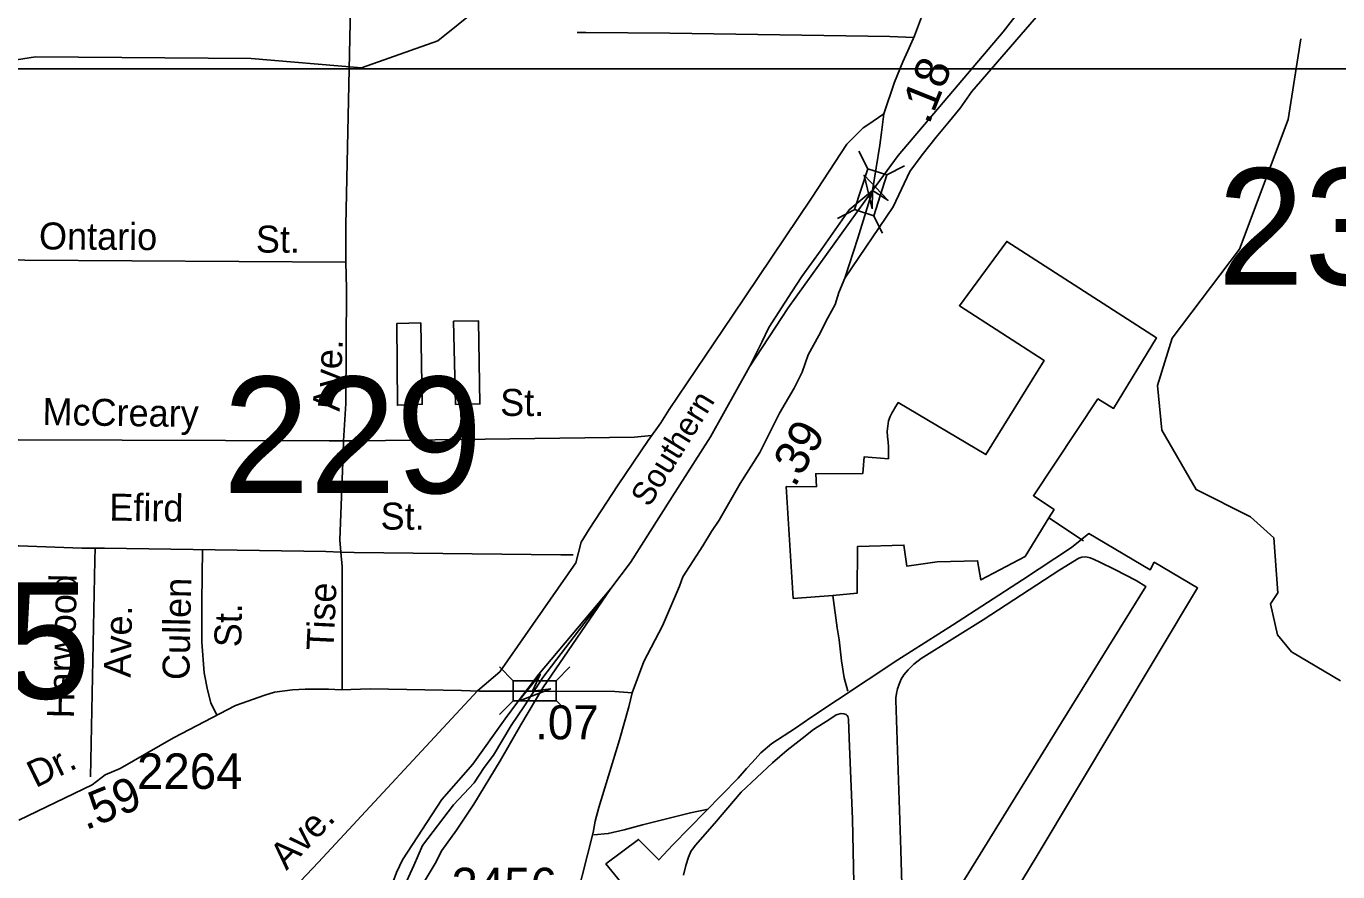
# Model space of a CAD drawing. Extents: x 1547597 to 1699558, y 810033 to 920809.
# Drawn here: x 1635027 to 1639651, y 871921 to 874899 of the extents above; entities that cross this region are included whole.
import ezdxf

# ---------------------------------------------------------------- set-up
doc = ezdxf.new("R2010")
doc.units = 0
for name, color, linetype in [('Exist Aviation Commercial or Municipal Perimeter Paved', 7, 'Continuous'), ('Exist Cultural Warehouse Building Footprint', 7, 'Continuous'), ('Exist Hydrographic Creek Single Shore', 7, 'Continuous'), ('Exist Railroad Mainline', 7, 'Continuous'), ('Exist Railroad Mainline Label', 7, 'Continuous'), ('Exist Railroad Siding', 7, 'Continuous'), ('Exist Road Non-System Type 51', 7, 'Continuous'), ('Exist Road Non-System Type 51 Label', 7, 'Continuous'), ('Exist Road Secondary Mileage Hundredths English Label', 7, 'Continuous'), ('Exist Road Secondary Structure Standard Bridge Attributed CELL', 7, 'Continuous'), ('Exist Road Secondary Structure Standard Bridge CELL', 7, 'Continuous'), ('Exist Road Secondary Structure Standard Bridge Number Label', 7, 'Continuous'), ('Exist Road Secondary Type 51 Attributed', 7, 'Continuous'), ('Exist Road Secondary Type 51 Label', 7, 'Continuous'), ('Exist Road Secondary Type 51 Number Label', 7, 'Continuous'), ('Exist Road Secondary Type 51 Undivided 4 Lane Attributed', 7, 'Continuous'), ('Map Preparation Inset Cut Line', 7, 'Continuous')]:
    doc.layers.add(name, color=color, linetype=linetype)

msp = doc.modelspace()

# ---------------------------------------------------------------- linework, layer by layer
at = {"layer": 'Exist Aviation Commercial or Municipal Perimeter Paved'}
for points in [[(1638224.8, 871373.4), (1638588, 871971.5), (1639156.4, 872920.5), (1639003.7, 873010.9), (1638988.8, 872983.8), (1638773.3, 873112.2), (1638712.2, 873063.4), (1638539.8, 872948.9), (1638292.4, 872789.8), (1638099.8, 872667.7), (1637886.8, 872525.9), (1637793.5, 872463.8), (1637738.7, 872426.9), (1637655.6, 872372.5), (1637616.9, 872339.3), (1637586.2, 872305.9), (1637565.8, 872284.3), (1637537.1, 872250.9), (1637306.1, 872015.4), (1637257, 871962.4), (1637185.7, 872034.3), (1637070.6, 871948.2), (1637325.1, 871637.2)], [(1638211.7, 871693.6), (1638677.1, 872446), (1638974.4, 872925.2), (1638939.6, 872947.1), (1638865.3, 872985.1), (1638811.8, 873011.8), (1638791.8, 873020.2), (1638777.9, 873026.3), (1638762, 873030.6), (1638747.9, 873028.7), (1638737.9, 873024.9), (1638671.4, 872984), (1638400.7, 872808.2), (1638182.6, 872671.6), (1638156.4, 872652.5), (1638136.2, 872632.5), (1638120.8, 872614.6), (1638111.5, 872598.8), (1638104.3, 872581.9), (1638098.8, 872565), (1638094.8, 872549.1), (1638092.5, 872533.1), (1638092.6, 872525.7), (1638110.4, 871997.1), (1638123.6, 871554.9)], [(1637344, 871908.6), (1637352.7, 871942.4), (1637361.3, 871972.3), (1637369.7, 871992.1), (1637386.2, 872013.8), (1637453.7, 872090.5), (1637548, 872200.6), (1637658.2, 872304.4), (1637709.2, 872349.4), (1637762, 872390.4), (1637802.7, 872421.6), (1637859.5, 872458.4), (1637881.8, 872474), (1637899.9, 872477.6), (1637909.9, 872477.4), (1637918.2, 872474.4)], [(1637918.2, 872474.4), (1637921.7, 872471), (1637923.1, 872467.7), (1637925.5, 872457.7), (1637928.3, 872391.8), (1637940.1, 872105.6), (1637945.8, 871825.7)]]:
    msp.add_lwpolyline(points, dxfattribs=at)
at = {"layer": 'Exist Cultural Warehouse Building Footprint'}
for points in [[(1636533.6, 873860.2), (1636540.5, 873566.9), (1636626.2, 873568.6), (1636621, 873861.9)], [(1636418, 873854.2), (1636423.1, 873567.7), (1636335.7, 873564.3), (1636334, 873852.4)]]:
    msp.add_lwpolyline(points, close=True, dxfattribs=at)
at = {"layer": 'Exist Hydrographic Creek Single Shore'}
for points in [[(1637555, 875663), (1637345.9, 875598.3), (1636992, 875260.8), (1636477.9, 874847.7), (1636209.1, 874752.9), (1635820.1, 874785.2), (1635059.9, 874791.2), (1634445.8, 874694.9), (1633984.9, 874751.1), (1633752.9, 874870.8), (1633612.9, 875050.4), (1633439.9, 875228), (1633314.9, 875263.3), (1633067.7, 875330.3), (1632764.1, 875492.4), (1632727, 875683.3), (1632583.3, 875802.3), (1632149.7, 875881.7), (1632139.8, 876231.3), (1631789.5, 876672.4), (1631497.3, 876877.1), (1631309.4, 877090.2), (1631142.9, 877286.8), (1631006.9, 877496.4)], [(1639660.9, 872593.5), (1639487, 872695.6), (1639438, 872755.7), (1639414, 872864.5), (1639439, 872903.3), (1639424.9, 873097.3), (1639343, 873171.2), (1639152, 873267), (1639030, 873476.3), (1639014.9, 873634.1), (1639067, 873800.4), (1639304, 874114.2), (1639476, 874570.2), (1639521, 874854.9)]]:
    msp.add_lwpolyline(points, dxfattribs=at)
at = {"layer": 'Exist Railroad Mainline'}
msp.add_line((1636848.7, 872568.8), (1637088, 872918.2), dxfattribs=at)
for points in [[(1638009.9, 874321.1), (1638100.6, 874443.9), (1638470.6, 874879.2), (1638631.3, 875086.4)], [(1637576.9, 873699.7), (1637712.8, 873907.2), (1638009.9, 874321.1)], [(1637088, 872918.2), (1637157.5, 873009.6), (1637296.4, 873228.9), (1637439.2, 873452.3), (1637576.9, 873699.7)], [(1635955.1, 869614.1), (1635963, 869657.6), (1636010.9, 870005.8), (1636061.3, 870306.4), (1636107.1, 870599.3), (1636153.3, 870845.2), (1636199.1, 871109.6), (1636247.8, 871359.1), (1636284.6, 871508), (1636302.8, 871575.8), (1636367.6, 871746.5), (1636383.9, 871790.4), (1636426.9, 871879.7), (1636468.5, 871950.1), (1636492.7, 871996.1), (1636544.2, 872067.1), (1636604.5, 872158.8), (1636698.4, 872311.6), (1636771.1, 872437.8), (1636848.7, 872568.8)]]:
    msp.add_lwpolyline(points, dxfattribs=at)
at = {"layer": 'Exist Railroad Siding'}
for points in [[(1637576.9, 873699.7), (1637620.3, 873786), (1637645.4, 873837.6), (1637726, 873964), (1637761.1, 874017.3), (1637829.1, 874112), (1637928, 874252.1), (1638009.9, 874321.1)], [(1637088, 872918.2), (1636834.2, 872617.3), (1636759, 872517.8), (1636715.4, 872459.6), (1636601.5, 872299.5), (1636492.4, 872175.7), (1636353.5, 871962.8), (1636332.6, 871917.9), (1636313.2, 871867), (1636289, 871784.5)], [(1637088, 872918.2), (1636848.7, 872605.2), (1636783.3, 872505.5), (1636737.2, 872435.3), (1636674.2, 872331), (1636641.9, 872287.6), (1636606.8, 872234.2), (1636533.6, 872156.3), (1636424.5, 872013.2), (1636393.2, 871942.2), (1636349.6, 871847.5), (1636313.2, 871779.6)]]:
    msp.add_lwpolyline(points, dxfattribs=at)
at = {"layer": 'Exist Road Non-System Type 51'}
msp.add_line((1638632.3, 873167.1), (1638754.7, 873086.6), dxfattribs=at)
for points in [[(1639421.9, 875706), (1639363.9, 875678), (1639337.8, 875666.4), (1639281.7, 875628), (1639148.3, 875519.3), (1639049, 875441.7), (1638971.4, 875379.6), (1638670.5, 875028.8), (1638360.3, 874669.9), (1638319.9, 874610.3), (1638275.6, 874558.4), (1638235.2, 874508.5), (1638185.3, 874446.7), (1638142.5, 874387.2), (1638083.1, 874263.6), (1637912.8, 874012.1)], [(1636168.9, 875160.9), (1636172.1, 875078.4), (1636153.4, 874198.1), (1636153.4, 874067.8)], [(1638156.2, 874859.8), (1638071.5, 874863.4), (1637295.9, 874874.8), (1636999.9, 874877), (1636969.9, 874877.4)], [(1638050, 874590.8), (1637994.4, 874551.7), (1637978, 874541.4), (1637919.7, 874483.3), (1637795.9, 874293.8), (1637516.1, 873877.8), (1637293.3, 873549.2), (1637264.7, 873501.7)], [(1638632.3, 873167.1), (1638650.9, 873196.8), (1638577.9, 873245.5), (1638805.3, 873586.4), (1638860.3, 873552.7), (1639012, 873801.4), (1638483.6, 874141.5), (1638316.7, 873914.4), (1638615.8, 873721.2), (1638410.5, 873390.1), (1638101.5, 873573.5), (1638087.8, 873552.4), (1638085.7, 873548.4), (1638079.5, 873538.6), (1638073.3, 873524.7), (1638066.9, 873508.8), (1638064.6, 873490.8), (1638062.2, 873472.9), (1638063.8, 873452.8), (1638065.4, 873434.8), (1638067.1, 873416.7), (1638066.6, 873396.7), (1638066.6, 873375.7), (1637980.7, 873382.1), (1637976.5, 873324.1), (1637810.6, 873322.9), (1637812.5, 873276.8), (1637706.4, 873277.4), (1637730.8, 872883.5), (1637870.3, 872894.4)], [(1636153.4, 874067.8), (1635021.7, 874075.2), (1634956.4, 874078.3)], [(1636153.4, 874067.8), (1636156.3, 873975.7), (1636153.4, 873570.7), (1636145.9, 873439.1)], [(1637264.7, 873501.7), (1637219.9, 873440.4), (1637113.6, 873283.9), (1637011.4, 873127.4), (1636983.8, 873081.6)], [(1636145.9, 873439.1), (1636095, 873438.5), (1634999.9, 873442), (1634950.7, 873442.4)], [(1637231.9, 873458.1), (1637171.1, 873452.2), (1636205.1, 873438.9), (1636145.9, 873439.1)], [(1636145.9, 873439.1), (1636144.3, 873393.7), (1636132.6, 873090.1), (1636136.7, 873046.9)], [(1637870.3, 872894.4), (1637956.7, 872902.5), (1637957.5, 873066.4), (1638121.5, 873071.6), (1638131.2, 872997.6), (1638197.2, 873006.9), (1638238.9, 873013), (1638381.1, 873016.5), (1638392.9, 872948.5), (1638549.1, 873031.7), (1638632.3, 873167.1)], [(1636983.8, 873081.6), (1636964.5, 873009.3), (1636697.2, 872625.3), (1636617.6, 872557.8)], [(1635269.9, 873060.8), (1635223.3, 873061.1), (1635001.5, 873068.4), (1634946.9, 873068.6)], [(1635269.9, 873060.8), (1635268.6, 873018.6), (1635253.5, 872255.5)], [(1636136.7, 873046.9), (1636083.1, 873049.2), (1635303.3, 873060.1), (1635269.9, 873060.8)], [(1635649, 873055.3), (1635646.1, 872872.5), (1635646.1, 872729.9), (1635654.7, 872621.6), (1635666.1, 872561.7), (1635677.5, 872516.1), (1635699.4, 872472.1)], [(1636136.7, 873046.9), (1636140.3, 872996.4), (1636141, 872628.6), (1636140.4, 872561.5)], [(1636954.7, 873037.2), (1636912.3, 873036.6), (1636182.9, 873045.8), (1636136.7, 873046.9)], [(1637870.3, 872894.4), (1637886, 872780.1), (1637893.2, 872737.9), (1637901.7, 872663.7), (1637910.4, 872603.5), (1637923.5, 872557.2)], [(1636617.6, 872557.8), (1636056.9, 871954), (1635680.5, 871555.9), (1635409, 871259.1)], [(1637430.8, 872141), (1637368.5, 872128.2), (1637199.5, 872085.6), (1637135.1, 872068.9), (1637079, 872055), (1637027.7, 872051.3)]]:
    msp.add_lwpolyline(points, dxfattribs=at)
at = {"layer": 'Exist Road Secondary Structure Standard Bridge Attributed CELL'}
for points in [[(1638009.4, 874256.1), (1637980.7, 874374.6), (1638064.8, 874286.3), (1638009.9, 874321.1)], [(1636876.3, 872564.5), (1636762.4, 872521.1), (1636839.3, 872615.7), (1636811.8, 872556.8)]]:
    msp.add_lwpolyline(points, close=True, dxfattribs=at)
at = {"layer": 'Exist Road Secondary Structure Standard Bridge CELL'}
for p, q in [((1637962.7, 874458.9), (1637994.1, 874397.4)), ((1638122.7, 874407), (1638061.3, 874375.6)), ((1637948.7, 874253.3), (1637887.3, 874221.9)), ((1638014.4, 874232), (1638045.7, 874170.6)), ((1636695.1, 872642.4), (1636743.9, 872593.7)), ((1636895, 872593.3), (1636943.8, 872642.1)), ((1636695.1, 872474.3), (1636743.9, 872523.1)), ((1636895, 872524.3), (1636943.8, 872475.5))]:
    msp.add_line(p, q, dxfattribs=at)
for points in [[(1638061.3, 874375.6), (1638014.7, 874231.9), (1637947.5, 874253.7), (1637994.1, 874397.4)], [(1636743.9, 872593.7), (1636895, 872593.7), (1636895, 872523.1), (1636743.9, 872523.1)]]:
    msp.add_lwpolyline(points, close=True, dxfattribs=at)
at = {"layer": 'Exist Road Secondary Type 51 Attributed'}
for points in [[(1635000.5, 872102.1), (1635259.6, 872227.2), (1635305.4, 872262.4), (1635358.3, 872284), (1635546.4, 872392.4), (1635764.5, 872506), (1635867.9, 872543), (1635902.6, 872553.2), (1635965.8, 872561.4), (1636010.7, 872563.4), (1636092.3, 872563.4), (1636137.2, 872561.4), (1636239.2, 872565.5), (1636561.5, 872559.4), (1636624.8, 872557.3), (1636718.6, 872557.3), (1636811.8, 872556.8)], [(1636811.8, 872556.8), (1637102.1, 872555.3), (1637163.3, 872551.2)]]:
    msp.add_lwpolyline(points, dxfattribs=at)
at = {"layer": 'Exist Road Secondary Type 51 Undivided 4 Lane Attributed'}
for points in [[(1638312.4, 875196.8), (1638203, 874976.1), (1638186.9, 874940.3), (1638158.2, 874865.1), (1638134.9, 874813.1), (1638117, 874773.7), (1638088.4, 874702), (1638050, 874590.8), (1638041.8, 874524.7), (1638036.5, 874479.9), (1638009.9, 874321.1)], [(1638009.9, 874321.1), (1637959.2, 874152.6), (1637912.8, 874012.1), (1637892.3, 873960.9), (1637879.4, 873919.3), (1637853.3, 873872.6), (1637820.9, 873809.3), (1637783.1, 873742.1), (1637762.1, 873681.1), (1637734.8, 873624.4), (1637682.3, 873536.1), (1637613.4, 873397.4), (1637544.5, 873288.1), (1637469.5, 873158.7), (1637443.1, 873119.1), (1637412.6, 873069.3), (1637341.8, 872960), (1637329.5, 872926.3), (1637270.2, 872786.8), (1637204.1, 872661.4), (1637163.3, 872551.2)], [(1637163.3, 872551.2), (1637151.1, 872502.2), (1637118.5, 872385.8), (1637045.7, 872146.5), (1637032.5, 872098.3), (1637025.6, 872058.4), (1636967.4, 871828), (1636880.2, 871496.5), (1636797.8, 871198.1), (1636689.1, 870812.2), (1636680.9, 870785.8), (1636621.1, 870607.7), (1636478.5, 870077.3), (1636375.2, 869684.4), (1636263.3, 869239.6), (1636238.4, 869143.9), (1636230, 869096), (1636215.5, 869044.1), (1636095.8, 868607.5), (1635990.8, 868160.3), (1635924.7, 867911.1), (1635898.2, 867816)]]:
    msp.add_lwpolyline(points, dxfattribs=at)
at = {"layer": 'Map Preparation Inset Cut Line'}
for points in [[(1633724, 874749.3), (1696240.1, 874749.3), (1696240.1, 917817.4), (1633724, 917817.4)], [(1694128.9, 831307.2), (1633724, 831307.2), (1633724, 874749.3), (1694128.9, 874749.3)]]:
    msp.add_lwpolyline(points, close=True, dxfattribs=at)

# ---------------------------------------------------------------- texts
at = {"layer": 'Exist Railroad Mainline Label'}
msp.add_text('Southern', height=82.02, rotation=58.2673, dxfattribs=at).set_placement((1637223.1, 873201.9))
at = {"layer": 'Exist Road Non-System Type 51 Label'}
for s, rotation, p in [('Ontario', 359.6248, (1635071.9, 874113.2)), ('St.', 359.6248, (1635836.4, 874102.1)), ('Ave.', 87.2138, (1636131.5, 873541.2)), ('McCreary', 359.2019, (1635084, 873494.6)), ('St.', 359.6248, (1636697.7, 873526.8)), ('Efird', 359.2019, (1635319.5, 873157.8)), ('St.', 359.6248, (1636276, 873126.3)), ('Harwood', 88.8655, (1635195.5, 872460.4)), ('Cullen', 88.8655, (1635602, 872595.3)), ('Tise', 87.2138, (1636109.7, 872697.7)), ('Ave.', 88.8655, (1635395.5, 872603.9)), ('St.', 88.8655, (1635784.9, 872710.9)), ('Ave.', 45.829, (1635944.5, 871923.2))]:
    msp.add_text(s, height=95, rotation=rotation, dxfattribs=at).set_placement(p)
at = {"layer": 'Exist Road Secondary Mileage Hundredths English Label'}
for s, rotation, p in [('.18', 68.2106, (1638209.7, 874549.8)), ('.39', 59.9787, (1637736.1, 873271.4)), ('.07', 359.6951, (1636821.1, 872387.6)), ('.59', 22.1665, (1635236.9, 872066.1))]:
    msp.add_text(s, height=120, rotation=rotation, dxfattribs=at).set_placement(p)
at = {"layer": 'Exist Road Secondary Structure Standard Bridge Number Label'}
for s, p in [('230', (1639227.1, 873988.8)), ('229', (1635720.5, 873254.4)), ('265', (1634339.8, 872530.7))]:
    msp.add_text(s, height=410.1, dxfattribs=at).set_placement(p)
at = {"layer": 'Exist Road Secondary Type 51 Label'}
msp.add_text('Dr.', height=95, rotation=25.9623, dxfattribs=at).set_placement((1635060.2, 872214.6))
at = {"layer": 'Exist Road Secondary Type 51 Number Label'}
for s, p in [('2264', (1635417.7, 872212.5)), ('2456', (1636526.1, 871809.7))]:
    msp.add_text(s, height=125, dxfattribs=at).set_placement(p)

doc.saveas('drawing.dxf')
